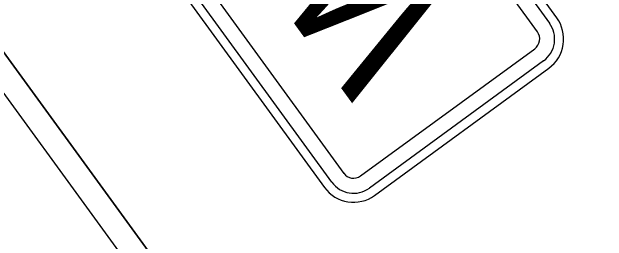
# Model space of a CAD drawing. Extents: x 1581789 to 1622364, y 1043167 to 1103486.
# Drawn here: x 1608803.47 to 1608820.03, y 1092765.8 to 1092772.16 of the extents above; entities that cross this region are included whole.
import ezdxf

# ---------------------------------------------------------------- set-up
doc = ezdxf.new("R2010")
doc.units = 0
doc.layers.add('RD_PD_ALT1_TX', color=7, linetype='Continuous')

msp = doc.modelspace()

# ---------------------------------------------------------------- linework, layer by layer
at = {"layer": 'RD_PD_ALT1_TX'}
for points in [[(1608818.631, 1092771.998), (1608810.385, 1092783.311)], [(1608810.183, 1092783.164), (1608818.429, 1092771.85)], [(1608818.093, 1092771.605), (1608809.847, 1092782.919)], [(1608804.459, 1092778.992), (1608812.705, 1092767.678)], [(1608826.974, 1092738.48), (1608797.524, 1092778.887)], [(1608797.524, 1092778.887), (1608826.974, 1092738.48)], [(1608812.368, 1092767.433), (1608804.122, 1092778.747)], [(1608803.92, 1092778.599), (1608812.166, 1092767.286)], [(1608826.435, 1092738.088), (1608796.985, 1092778.494)], [(1608813.171, 1092767.605), (1608818.02, 1092771.139)], [(1608818.265, 1092770.803), (1608813.416, 1092767.269)], [(1608813.564, 1092767.066), (1608818.412, 1092770.601)]]:
    msp.add_lwpolyline(points, dxfattribs=at)
for centre, radius, start, end in [((1608817.823, 1092771.409), 1, 306.0865, 36.0867), ((1608817.823, 1092771.409), 0.75, 306.0865, 36.0867), ((1608817.823, 1092771.409), 0.333, 306.0865, 36.0867), ((1608812.975, 1092767.875), 0.333, 216.0868, 306.0865), ((1608812.975, 1092767.875), 0.75, 216.0868, 306.0865), ((1608812.975, 1092767.875), 1, 216.0868, 306.0865)]:
    msp.add_arc(centre, radius, start, end, dxfattribs=at)

# ---------------------------------------------------------------- texts
msp.add_text('W', height=4, rotation=126.0866, dxfattribs=at).set_placement((1608816.183, 1092771.962))

doc.saveas('drawing.dxf')
